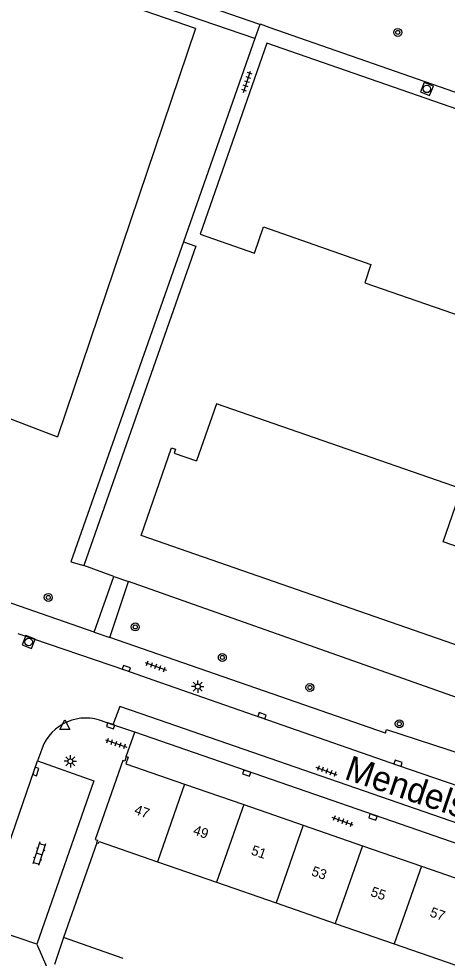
# Model space of a CAD drawing. Extents: x 132999 to 136000, y 398499 to 400501.
# Drawn here: x 133798 to 133841, y 399449.1 to 399543.5 of the extents above; entities that cross this region are included whole.
import ezdxf

# ---------------------------------------------------------------- set-up
doc = ezdxf.new("R2010")
doc.units = 0
for name, color, linetype in [('gg-afsc-erfafscheiding', 7, 'Continuous'), ('gg-afsc-hekwerk', 7, 'Continuous'), ('gg-afsc-muur', 7, 'Continuous'), ('gg-anno-huisnummerreeks BGT', 7, 'Continuous'), ('gg-anno-openbare ruimte label', 7, 'Continuous'), ('gg-bbg-bijgebouw', 7, 'Continuous'), ('gg-bbg-gedigitaliseerde bebouwing', 7, 'Continuous'), ('gg-bbg-gedigitaliseerde bijgebouw', 7, 'Continuous'), ('gg-bbg-hoofdgebouw', 7, 'Continuous'), ('gg-bbg-tussenscheiding', 7, 'Continuous'), ('gg-knt-verharding', 7, 'Continuous'), ('gg-knt-verharding nz', 7, 'Continuous'), ('gt-grn-groengrens', 7, 'Continuous'), ('gt-grn-vlakafsluiter', 7, 'Continuous'), ('gt-grn-weggrens', 7, 'Continuous'), ('gt-symb-boom', 7, 'Continuous'), ('gt-symb-klinker verharding', 7, 'Continuous'), ('gt-symb-kolk', 7, 'Continuous'), ('gt-symb-lichtmast', 7, 'Continuous'), ('gt-symb-rioolschacht', 7, 'Continuous'), ('gt-symb-tegel verharding', 7, 'Continuous'), ('gt-symb-waterafsluiter', 7, 'Continuous')]:
    doc.layers.add(name, color=color, linetype=linetype)

# ---------------------------------------------------------------- blocks, each defined once
blk = doc.blocks.new('gt0-KOLK')
at = {"layer": 'gt-symb-kolk'}
blk.add_lwpolyline([(0, 0), (0.375, 0), (0.375, 0.4), (-0.375, 0.4), (-0.375, 0), (0, 0)], dxfattribs=at)
blk = doc.blocks.new('gt0-RS')
at = {"layer": 'gt-symb-rioolschacht'}
blk.add_lwpolyline([(-0.5, -0.5), (0.5, -0.5), (0.5, 0.5), (-0.5, 0.5)], close=True, dxfattribs=at)
blk.add_circle((0, 0), 0.375, dxfattribs=at)
blk = doc.blocks.new('gt0-BOOM')
at = {"layer": 'gt-symb-boom'}
for radius in [0.4, 0.2]:
    blk.add_circle((0, 0), radius, dxfattribs=at)
blk = doc.blocks.new('gt0-LMAST')
at = {"layer": 'gt-symb-lichtmast'}
for p, q in [((-0.182, 0.173), (-0.447, 0.438)), ((-0.005, 0.246), (-0.005, 0.621)), ((0.172, 0.173), (0.437, 0.438)), ((-0.255, -0.004), (-0.63, -0.004)), ((-0.182, -0.181), (-0.447, -0.446)), ((-0.005, -0.254), (-0.005, -0.629)), ((0.437, -0.446), (0.172, -0.181)), ((0.245, -0.004), (0.62, -0.004))]:
    blk.add_line(p, q, dxfattribs=at)
blk.add_circle((-0.005, -0.004), 0.25, dxfattribs=at)
blk = doc.blocks.new('gt0-TEG1')
at = {"layer": 'gt-symb-tegel verharding'}
for p, q in [((-1.125, 0), (1.125, 0)), ((-0.9, -0.25), (-0.9, 0.25)), ((-0.45, -0.25), (-0.45, 0.25)), ((0, -0.25), (0, 0.25)), ((0.45, -0.25), (0.45, 0.25)), ((0.9, -0.25), (0.9, 0.25))]:
    blk.add_line(p, q, dxfattribs=at)
blk = doc.blocks.new('gt0-KL1')
at = {"layer": 'gt-symb-klinker verharding'}
for p, q in [((-1.15, 0.3), (1.15, 0.3)), ((-1, -0.3), (-1, 0.3)), ((-0.5, 0.3), (-0.5, 0.45)), ((0, -0.3), (0, 0.3)), ((0.5, 0.3), (0.5, 0.45)), ((1, -0.3), (1, 0.3)), ((-1.15, -0.3), (1.15, -0.3)), ((-0.5, -0.45), (-0.5, -0.3)), ((0.5, -0.45), (0.5, -0.3))]:
    blk.add_line(p, q, dxfattribs=at)
blk = doc.blocks.new('gt0-WAFSL')
at = {"layer": 'gt-symb-waterafsluiter'}
for p, q in [((-0.5, -0.333), (0, 0.667)), ((0, 0.667), (0.5, -0.333)), ((0.5, -0.333), (-0.5, -0.333))]:
    blk.add_line(p, q, dxfattribs=at)

msp = doc.modelspace()

# ---------------------------------------------------------------- linework, layer by layer
at = {"layer": 'gg-afsc-erfafscheiding'}
for p, q in [((133803.21, 399488.926), (133804.501, 399488.54)), ((133807.523, 399487.436), (133804.501, 399488.54)), ((133847.597, 399473.269), (133809.01, 399486.926))]:
    msp.add_line(p, q, dxfattribs=at)
at = {"layer": 'gg-afsc-hekwerk'}
for p, q in [((133815.718, 399542.467), (133799.465, 399548.123)), ((133822.198, 399542.884), (133821.696, 399541.458)), ((133823.201, 399542.588), (133872.064, 399525.523)), ((133821.696, 399541.458), (133814.517, 399521.057)), ((133814.517, 399521.057), (133803.21, 399488.926)), ((133786.107, 399507.413), (133801.879, 399501.483))]:
    msp.add_line(p, q, dxfattribs=at)
msp.add_lwpolyline([(133822.198, 399542.884), (133822.215, 399542.933), (133823.201, 399542.588)], dxfattribs=at)
at = {"layer": 'gg-afsc-muur'}
msp.add_line((133805.821, 399460.693), (133802.479, 399451.192), dxfattribs=at)
at = {"layer": 'gg-bbg-bijgebouw'}
msp.add_line((133802.479, 399451.192), (133801.572, 399448.454), dxfattribs=at)
at = {"layer": 'gg-bbg-gedigitaliseerde bebouwing'}
for p, q in [((133805.973, 399460.641), (133806.037, 399460.827)), ((133806.037, 399460.827), (133811.892, 399458.794)), ((133811.892, 399458.794), (133817.834, 399456.731)), ((133817.834, 399456.731), (133823.808, 399454.657)), ((133823.808, 399454.657), (133829.746, 399452.595)), ((133829.746, 399452.595), (133835.689, 399450.532)), ((133835.689, 399450.532), (133841.762, 399448.423))]:
    msp.add_line(p, q, dxfattribs=at)
at = {"layer": 'gg-bbg-gedigitaliseerde bijgebouw'}
msp.add_line((133808.455, 399449.071), (133802.479, 399451.192), dxfattribs=at)
at = {"layer": 'gg-bbg-hoofdgebouw'}
for p, q in [((133814.625, 399466.595), (133820.568, 399464.534)), ((133820.568, 399464.534), (133826.539, 399462.463)), ((133826.539, 399462.463), (133832.482, 399460.402)), ((133805.821, 399460.693), (133805.973, 399460.641)), ((133832.482, 399460.402), (133838.424, 399458.341))]:
    msp.add_line(p, q, dxfattribs=at)
for points in [[(133850.777, 399520.898), (133854.011, 399530.184), (133822.894, 399540.997), (133816.2, 399521.806), (133821.634, 399519.924), (133822.55, 399522.57), (133833.339, 399518.792), (133832.721, 399516.95), (133846.747, 399512.073), (133847.4, 399513.967)], [(133851.98, 399499.91), (133850.364, 399495.262), (133847.974, 399496.093), (133846.159, 399490.876), (133846.093, 399490.899), (133845.503, 399489.201), (133840.599, 399490.907), (133842.449, 399496.228), (133817.835, 399504.779), (133815.826, 399499.047)], [(133846.281, 399479.042), (133810.273, 399491.541), (133813.323, 399500.378), (133813.729, 399500.238), (133813.589, 399499.831), (133815.826, 399499.047)], [(133808.76, 399469.35), (133808.623, 399468.882), (133808.421, 399468.952), (133805.657, 399461.018), (133805.867, 399460.946), (133805.784, 399460.706), (133805.821, 399460.693)], [(133808.76, 399469.35), (133808.95, 399469.28), (133808.73, 399468.64), (133814.625, 399466.595)], [(133838.424, 399458.341), (133844.31, 399456.3), (133844.49, 399456.95), (133844.7, 399456.89), (133844.561, 399456.49)]]:
    msp.add_lwpolyline(points, dxfattribs=at)
at = {"layer": 'gg-bbg-tussenscheiding'}
for p, q in [((133814.625, 399466.595), (133811.892, 399458.794)), ((133820.568, 399464.534), (133817.834, 399456.731)), ((133826.539, 399462.463), (133823.808, 399454.657)), ((133832.482, 399460.402), (133829.746, 399452.595)), ((133838.424, 399458.341), (133835.689, 399450.532))]:
    msp.add_line(p, q, dxfattribs=at)
at = {"layer": 'gg-knt-verharding'}
for p, q in [((133822.198, 399542.884), (133787.63, 399554.832)), ((133821.696, 399541.458), (133787.147, 399553.44)), ((133805.546, 399481.854), (133807.523, 399487.436)), ((133807.104, 399481.313), (133809.01, 399486.926)), ((133805.546, 399481.854), (133793.994, 399485.865)), ((133834.793, 399471.699), (133807.104, 399481.313)), ((133807.43, 399472.552), (133806.08, 399473.021)), ((133809.615, 399471.794), (133807.43, 399472.552)), ((133847.328, 399458.745), (133809.615, 399471.794)), ((133800.16, 399469.741), (133799.863, 399468.929)), ((133794.147, 399452.411), (133799.863, 399468.929)), ((133799.796, 399450.513), (133794.147, 399452.411))]:
    msp.add_line(p, q, dxfattribs=at)
for points in [[(133797.885, 399481.72), (133808.706, 399478.016), (133811.453, 399477.059)], [(133811.453, 399477.059), (133836.006, 399468.506), (133849.699, 399463.806)], [(133834.793, 399471.699), (133834.92, 399472.087), (133845.89, 399468.479), (133847.597, 399473.269)], [(133799.863, 399468.929), (133805.513, 399466.916), (133799.796, 399450.513)]]:
    msp.add_lwpolyline(points, dxfattribs=at)
msp.add_arc((133804.716, 399468.5), 4.722, 73.21679, 164.76086, dxfattribs=at)
at = {"layer": 'gg-knt-verharding nz'}
for points in [[(133810.264, 399473.654), (133808.138, 399474.391), (133807.43, 399472.552)], [(133847.546, 399458.669), (133848.16, 399460.516), (133810.264, 399473.654)]]:
    msp.add_lwpolyline(points, dxfattribs=at)
at = {"layer": 'gt-grn-groengrens'}
msp.add_line((133815.718, 399542.467), (133801.879, 399501.483), dxfattribs=at)
msp.add_lwpolyline([(133814.517, 399521.057), (133815.743, 399520.621), (133804.501, 399488.54)], dxfattribs=at)
at = {"layer": 'gt-grn-vlakafsluiter'}
msp.add_line((133807.523, 399487.436), (133809.01, 399486.926), dxfattribs=at)
at = {"layer": 'gt-grn-weggrens'}
for p, q in [((133805.546, 399481.854), (133807.104, 399481.313)), ((133808.76, 399469.35), (133809.615, 399471.794)), ((133799.796, 399450.513), (133801.178, 399447.271))]:
    msp.add_line(p, q, dxfattribs=at)

# ---------------------------------------------------------------- block references
at = {"layer": 'gt-symb-boom'}
for p in [(133836.04, 399542.086), (133800.938, 399485.334), (133809.677, 399482.37), (133818.417, 399479.305), (133827.207, 399476.291), (133836.187, 399472.642)]:
    msp.add_blockref('gt0-BOOM', p, dxfattribs=at)
at = {"layer": 'gt-symb-klinker verharding', "rotation": -107.51119556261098}
msp.add_blockref('gt0-KL1', (133800.023, 399459.587), dxfattribs=at)
at = {"layer": 'gt-symb-kolk'}
for p, rotation in [((133808.706, 399478.016), -18.906060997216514), ((133822.337, 399473.267), -19.21431186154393), ((133807.255, 399472.626), 160.85862620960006), ((133799.499, 399467.921), -109.08724450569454), ((133836.006, 399468.506), -19.21431186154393), ((133820.927, 399467.878), 160.78568813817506), ((133833.6, 399463.466), 160.85862620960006)]:
    msp.add_blockref('gt0-KOLK', p, dxfattribs=dict(at, rotation=rotation))
at = {"layer": 'gt-symb-lichtmast'}
for p in [(133815.949, 399476.385), (133803.158, 399468.881)]:
    msp.add_blockref('gt0-LMAST', p, dxfattribs=at)
at = {"layer": 'gt-symb-rioolschacht'}
for p, rotation in [((133838.958, 399536.412), -21.716290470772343), ((133798.963, 399480.863), -111.89715058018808)]:
    msp.add_blockref('gt0-RS', p, dxfattribs=dict(at, rotation=rotation))
at = {"layer": 'gt-symb-tegel verharding'}
for p, rotation in [((133820.899, 399537.122), 71.99992540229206), ((133811.738, 399478.42), -19.88516511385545), ((133807.746, 399470.672), -18.59797779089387), ((133828.892, 399467.886), 160.00710602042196), ((133830.492, 399462.85), 160.0071060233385)]:
    msp.add_blockref('gt0-TEG1', p, dxfattribs=dict(at, rotation=rotation))
at = {"layer": 'gt-symb-waterafsluiter'}
msp.add_blockref('gt0-WAFSL', (133802.613, 399472.39), dxfattribs=at)

# ---------------------------------------------------------------- texts
at = {"layer": 'gg-anno-huisnummerreeks BGT'}
for s, p in [('47', (133809.489, 399463.613)), ('49', (133815.404, 399461.562)), ('51', (133821.226, 399459.542)), ('53', (133827.284, 399457.441)), ('55', (133833.226, 399455.381)), ('57', (133839.179, 399453.316))]:
    msp.add_text(s, height=1, rotation=340.9, dxfattribs=at).set_placement(p)
at = {"layer": 'gg-anno-openbare ruimte label'}
msp.add_text('Mendelssohnstraat', height=2.5, rotation=341.3, dxfattribs=at).set_placement((133830.565, 399467.138))

doc.saveas('drawing.dxf')
